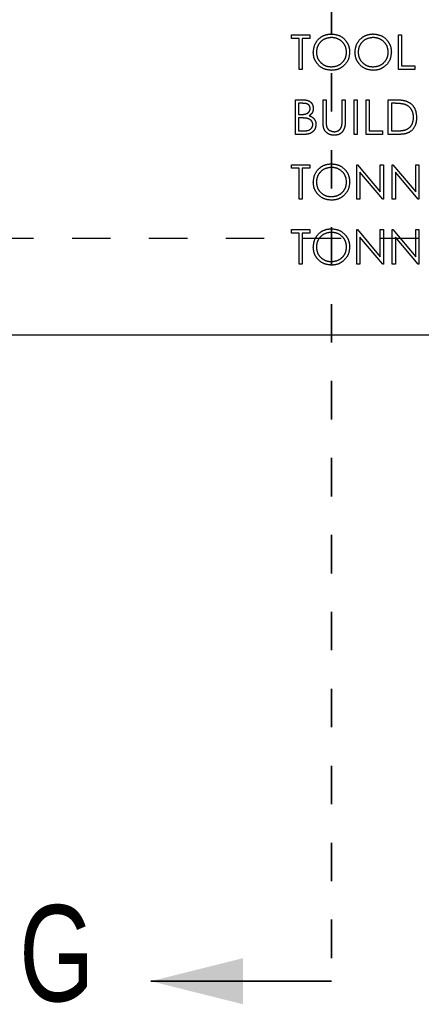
# Model space of a CAD drawing. Header units: inches. Extents: x 1880 to 2363, y -453 to -54.
# Tile 488 of 656: x 1901.94 to 1902.99, y -129.7 to -127.14. Entities that reach past the tile are written whole.
import ezdxf

# ---------------------------------------------------------------- set-up
doc = ezdxf.new("R2010")
doc.units = ezdxf.units.IN
doc.header["$LTSCALE"] = 0.5
doc.header["$MEASUREMENT"] = 0
doc.linetypes.add('HIDDEN', pattern=[0.225, 0.15, -0.075])
doc.linetypes.add('PHANTOM', pattern=[0.25, 0.125, -0.025, 0.025, -0.025, 0.025, -0.025])
doc.layers.add('SID-M-H', color=4, linetype='HIDDEN')
doc.layers.add('SID-M-S', color=105, linetype='Continuous')
doc.styles.add('SLDTEXTSTYLE0', font='TXT', dxfattribs={"width": 0.595745})

msp = doc.modelspace()

# ---------------------------------------------------------------- linework, layer by layer
at = {"color": 7, "linetype": 'PHANTOM', "lineweight": 35}
msp.add_line((1902.75267, -112.27932), (1902.75267, -129.63932), dxfattribs=at)
at = {"color": 7, "linetype": 'Continuous', "lineweight": 35}
msp.add_line((1902.75267, -129.63932), (1902.28267, -129.63932), dxfattribs=at)
msp.add_solid([(1902.28267, -129.63932), (1902.52267, -129.69932), (1902.52267, -129.57932)], dxfattribs=at)
at = {"layer": 'SID-M-H'}
for p, q in [((1902.64857, -127.17972), (1902.69587, -127.17972)), ((1902.64857, -127.18895), (1902.64857, -127.17972)), ((1902.69587, -127.17972), (1902.69587, -127.18895)), ((1902.92664, -127.26972), (1902.92664, -127.17972)), ((1902.92664, -127.17972), (1902.93472, -127.17972)), ((1902.93472, -127.17972), (1902.93472, -127.26049)), ((1902.66818, -127.18895), (1902.64857, -127.18895)), ((1902.66818, -127.26972), (1902.66818, -127.18895)), ((1902.67626, -127.18895), (1902.67626, -127.26972)), ((1902.69587, -127.18895), (1902.67626, -127.18895)), ((1902.67626, -127.26972), (1902.66818, -127.26972)), ((1902.96934, -127.26972), (1902.92664, -127.26972)), ((1902.93472, -127.26049), (1902.96934, -127.26049)), ((1902.96934, -127.26049), (1902.96934, -127.26972)), ((1902.65895, -127.34847), (1902.67651, -127.34847)), ((1902.65895, -127.43847), (1902.65895, -127.34847)), ((1902.66703, -127.3577), (1902.66703, -127.38655)), ((1902.67799, -127.3577), (1902.66703, -127.3577)), ((1902.73049, -127.34847), (1902.73857, -127.34847)), ((1902.73049, -127.40283), (1902.73049, -127.34847)), ((1902.73857, -127.34847), (1902.73857, -127.4024)), ((1902.7801, -127.34847), (1902.78818, -127.34847)), ((1902.7801, -127.4024), (1902.7801, -127.34847)), ((1902.78818, -127.34847), (1902.78818, -127.40283)), ((1902.81126, -127.34847), (1902.81934, -127.34847)), ((1902.81126, -127.43847), (1902.81126, -127.34847)), ((1902.81934, -127.34847), (1902.81934, -127.43847)), ((1902.84241, -127.34847), (1902.85049, -127.34847)), ((1902.84241, -127.43847), (1902.84241, -127.34847)), ((1902.85049, -127.34847), (1902.85049, -127.42924)), ((1902.9001, -127.34847), (1902.91828, -127.34847)), ((1902.9001, -127.43847), (1902.9001, -127.34847)), ((1902.90818, -127.3577), (1902.90818, -127.42924)), ((1902.91451, -127.3577), (1902.90818, -127.3577)), ((1902.66703, -127.38655), (1902.67245, -127.38655)), ((1902.67238, -127.39578), (1902.66703, -127.39578)), ((1902.66703, -127.39578), (1902.66703, -127.42924)), ((1902.66703, -127.42924), (1902.67853, -127.42924)), ((1902.85049, -127.42924), (1902.8851, -127.42924)), ((1902.8851, -127.42924), (1902.8851, -127.43847)), ((1902.90818, -127.42924), (1902.91851, -127.42924)), ((1902.68329, -127.43847), (1902.65895, -127.43847)), ((1902.81934, -127.43847), (1902.81126, -127.43847)), ((1902.8851, -127.43847), (1902.84241, -127.43847)), ((1902.928, -127.43847), (1902.9001, -127.43847)), ((1902.64857, -127.51722), (1902.69587, -127.51722)), ((1902.64857, -127.52645), (1902.64857, -127.51722)), ((1902.66818, -127.52645), (1902.64857, -127.52645)), ((1902.66818, -127.60722), (1902.66818, -127.52645)), ((1902.67626, -127.52645), (1902.67626, -127.60722)), ((1902.69587, -127.52645), (1902.67626, -127.52645)), ((1902.69587, -127.51722), (1902.69587, -127.52645)), ((1902.81818, -127.51722), (1902.81988, -127.51722)), ((1902.81818, -127.60722), (1902.81818, -127.51722)), ((1902.81988, -127.51722), (1902.87934, -127.58806)), ((1902.88557, -127.60722), (1902.82626, -127.53655)), ((1902.82626, -127.53655), (1902.82626, -127.60722)), ((1902.87934, -127.58806), (1902.87934, -127.51722)), ((1902.87934, -127.51722), (1902.88741, -127.51722)), ((1902.88741, -127.51722), (1902.88741, -127.60722)), ((1902.91049, -127.51722), (1902.91218, -127.51722)), ((1902.91049, -127.60722), (1902.91049, -127.51722)), ((1902.91218, -127.51722), (1902.97164, -127.58806)), ((1902.97788, -127.60722), (1902.91857, -127.53655)), ((1902.91857, -127.53655), (1902.91857, -127.60722)), ((1902.97164, -127.51722), (1902.97972, -127.51722)), ((1902.97164, -127.58806), (1902.97164, -127.51722)), ((1902.97972, -127.51722), (1902.97972, -127.60722)), ((1902.67626, -127.60722), (1902.66818, -127.60722)), ((1902.82626, -127.60722), (1902.81818, -127.60722)), ((1902.88741, -127.60722), (1902.88557, -127.60722)), ((1902.91857, -127.60722), (1902.91049, -127.60722)), ((1902.97972, -127.60722), (1902.97788, -127.60722)), ((1902.64857, -127.68597), (1902.69587, -127.68597)), ((1902.64857, -127.6952), (1902.64857, -127.68597)), ((1902.69587, -127.68597), (1902.69587, -127.6952)), ((1902.81818, -127.68597), (1902.81988, -127.68597)), ((1902.81818, -127.77597), (1902.81818, -127.68597)), ((1902.81988, -127.68597), (1902.87934, -127.75681)), ((1902.87934, -127.68597), (1902.88741, -127.68597)), ((1902.87934, -127.75681), (1902.87934, -127.68597)), ((1902.88741, -127.68597), (1902.88741, -127.77597)), ((1902.91049, -127.68597), (1902.91218, -127.68597)), ((1902.91049, -127.77597), (1902.91049, -127.68597)), ((1902.91218, -127.68597), (1902.97164, -127.75681)), ((1902.97164, -127.68597), (1902.97972, -127.68597)), ((1902.97164, -127.75681), (1902.97164, -127.68597)), ((1902.97972, -127.68597), (1902.97972, -127.77597)), ((1910.17767, -127.70932), (1897.67767, -127.70932)), ((1902.66818, -127.6952), (1902.64857, -127.6952)), ((1902.66818, -127.77597), (1902.66818, -127.6952)), ((1902.67626, -127.6952), (1902.67626, -127.77597)), ((1902.69587, -127.6952), (1902.67626, -127.6952)), ((1902.88557, -127.77597), (1902.82626, -127.7053)), ((1902.82626, -127.7053), (1902.82626, -127.77597)), ((1902.97788, -127.77597), (1902.91857, -127.7053)), ((1902.91857, -127.7053), (1902.91857, -127.77597)), ((1902.67626, -127.77597), (1902.66818, -127.77597)), ((1902.82626, -127.77597), (1902.81818, -127.77597)), ((1902.88741, -127.77597), (1902.88557, -127.77597)), ((1902.91857, -127.77597), (1902.91049, -127.77597)), ((1902.97972, -127.77597), (1902.97788, -127.77597))]:
    msp.add_line(p, q, dxfattribs=at)
for points, knots in [([(1902.7051, -127.22512), (1902.70594, -127.21817), (1902.7076, -127.20429), (1902.71992, -127.18847), (1902.73546, -127.17905), (1902.74638, -127.17796), (1902.75184, -127.17741)], [0, 0, 0, 0, 0.279731, 0.5593268, 0.7796805, 1, 1, 1, 1]), ([(1902.75184, -127.17741), (1902.75889, -127.17815), (1902.77299, -127.17963), (1902.78876, -127.19241), (1902.79833, -127.20809), (1902.79926, -127.21915), (1902.79972, -127.22469)], [0, 0, 0, 0, 0.2797673, 0.5593585, 0.7795711, 1, 1, 1, 1]), ([(1902.81357, -127.22512), (1902.8144, -127.21817), (1902.81606, -127.20429), (1902.82838, -127.18847), (1902.84393, -127.17905), (1902.85484, -127.17796), (1902.8603, -127.17741)], [0, 0, 0, 0, 0.279731, 0.5593268, 0.7796805, 1, 1, 1, 1]), ([(1902.8603, -127.17741), (1902.86735, -127.17815), (1902.88145, -127.17963), (1902.89722, -127.19241), (1902.90679, -127.20809), (1902.90772, -127.21915), (1902.90818, -127.22469)], [0, 0, 0, 0, 0.2797673, 0.55935845, 0.7795711, 1, 1, 1, 1]), ([(1902.75223, -127.18664), (1902.74655, -127.18738), (1902.73519, -127.18886), (1902.72219, -127.19888), (1902.71441, -127.21163), (1902.71359, -127.2206), (1902.71318, -127.22508)], [0, 0, 0, 0, 0.27962705, 0.55934953, 0.77963023, 1, 1, 1, 1]), ([(1902.79164, -127.22467), (1902.79095, -127.21895), (1902.78957, -127.20753), (1902.77862, -127.19513), (1902.76565, -127.18797), (1902.7567, -127.18709), (1902.75223, -127.18664)], [0, 0, 0, 0, 0.279468, 0.5588703, 0.7795158, 1, 1, 1, 1]), ([(1902.86069, -127.18664), (1902.85501, -127.18738), (1902.84365, -127.18886), (1902.83065, -127.19888), (1902.82287, -127.21163), (1902.82205, -127.2206), (1902.82164, -127.22508)], [0, 0, 0, 0, 0.2796271, 0.5593495, 0.7796302, 1, 1, 1, 1]), ([(1902.9001, -127.22467), (1902.89941, -127.21895), (1902.89803, -127.20753), (1902.88708, -127.19513), (1902.87411, -127.18797), (1902.86516, -127.18709), (1902.86069, -127.18664)], [0, 0, 0, 0, 0.279468, 0.5588703, 0.7795158, 1, 1, 1, 1]), ([(1902.75256, -127.27203), (1902.74558, -127.27126), (1902.73163, -127.26971), (1902.71612, -127.25699), (1902.70656, -127.24154), (1902.70559, -127.23059), (1902.7051, -127.22512)], [0, 0, 0, 0, 0.27966329, 0.55935394, 0.77963639, 1, 1, 1, 1]), ([(1902.71318, -127.22508), (1902.71387, -127.23075), (1902.71525, -127.2421), (1902.72612, -127.25433), (1902.73888, -127.2617), (1902.74778, -127.26243), (1902.75223, -127.2628)], [0, 0, 0, 0, 0.279416, 0.5590765, 0.779478, 1, 1, 1, 1]), ([(1902.75223, -127.2628), (1902.75795, -127.26215), (1902.76937, -127.26085), (1902.78261, -127.25099), (1902.7904, -127.23816), (1902.79123, -127.22917), (1902.79164, -127.22467)], [0, 0, 0, 0, 0.27982967, 0.55938902, 0.77965383, 1, 1, 1, 1]), ([(1902.79972, -127.22469), (1902.79893, -127.23167), (1902.79735, -127.24564), (1902.78453, -127.26112), (1902.76901, -127.27063), (1902.75804, -127.27156), (1902.75256, -127.27203)], [0, 0, 0, 0, 0.2796304, 0.5593429, 0.7795972, 1, 1, 1, 1]), ([(1902.86102, -127.27203), (1902.85404, -127.27126), (1902.8401, -127.26971), (1902.82458, -127.25699), (1902.81502, -127.24154), (1902.81405, -127.23059), (1902.81357, -127.22512)], [0, 0, 0, 0, 0.2796633, 0.5593539, 0.7796364, 1, 1, 1, 1]), ([(1902.82164, -127.22508), (1902.82233, -127.23075), (1902.82371, -127.2421), (1902.83459, -127.25433), (1902.84734, -127.2617), (1902.85624, -127.26243), (1902.86069, -127.2628)], [0, 0, 0, 0, 0.279416, 0.5590765, 0.779478, 1, 1, 1, 1]), ([(1902.86069, -127.2628), (1902.86641, -127.26215), (1902.87784, -127.26085), (1902.89108, -127.25099), (1902.89886, -127.23816), (1902.89969, -127.22917), (1902.9001, -127.22467)], [0, 0, 0, 0, 0.2798297, 0.559389, 0.7796538, 1, 1, 1, 1]), ([(1902.90818, -127.22469), (1902.90739, -127.23167), (1902.90581, -127.24564), (1902.89299, -127.26112), (1902.87747, -127.27063), (1902.8665, -127.27156), (1902.86102, -127.27203)], [0, 0, 0, 0, 0.27963036, 0.55934292, 0.77959724, 1, 1, 1, 1]), ([(1902.67651, -127.34847), (1902.68037, -127.34855), (1902.68804, -127.34872), (1902.69818, -127.3533), (1902.70409, -127.36172), (1902.70477, -127.36775), (1902.7051, -127.37077)], [0, 0, 0, 0, 0.2813174, 0.559922, 0.7799345, 1, 1, 1, 1]), ([(1902.69703, -127.37094), (1902.69677, -127.36872), (1902.69637, -127.36539), (1902.69353, -127.36195), (1902.68815, -127.35811), (1902.6825, -127.35788), (1902.67799, -127.3577)], [0, 0, 0, 0, 0.2492836, 0.3749253, 0.5006447, 1, 1, 1, 1]), ([(1902.94217, -127.36023), (1902.93704, -127.35932), (1902.92789, -127.35771), (1902.9186, -127.35771), (1902.91451, -127.3577)], [0, 0, 0, 0, 0.5595421, 1, 1, 1, 1]), ([(1902.91828, -127.34847), (1902.92369, -127.34848), (1902.93334, -127.34849), (1902.94271, -127.35073), (1902.94684, -127.35172)], [0, 0, 0, 0, 0.5604447, 1, 1, 1, 1]), ([(1902.94684, -127.35172), (1902.95142, -127.35394), (1902.96058, -127.35838), (1902.97171, -127.37355), (1902.9731, -127.38663), (1902.97395, -127.39461)], [0, 0, 0, 0, 0.2802641, 0.5607148, 1, 1, 1, 1]), ([(1902.67245, -127.38655), (1902.67811, -127.38653), (1902.68518, -127.38652), (1902.69215, -127.38196), (1902.69485, -127.37882), (1902.6967, -127.37506), (1902.69692, -127.37231), (1902.69703, -127.37094)], [0, 0, 0, 0, 0.4986071, 0.6240085, 0.7494012, 0.8747358, 1, 1, 1, 1]), ([(1902.7051, -127.37077), (1902.70495, -127.3729), (1902.70465, -127.37714), (1902.70168, -127.38436), (1902.69734, -127.38781), (1902.6947, -127.38992)], [0, 0, 0, 0, 0.2808667, 0.5615271, 1, 1, 1, 1]), ([(1902.96587, -127.39459), (1902.96558, -127.39038), (1902.965, -127.38196), (1902.95942, -127.37136), (1902.95146, -127.36378), (1902.94527, -127.36141), (1902.94217, -127.36023)], [0, 0, 0, 0, 0.2801784, 0.5597646, 0.7797967, 1, 1, 1, 1]), ([(1902.68922, -127.39684), (1902.68609, -127.39646), (1902.6805, -127.39576), (1902.67486, -127.39577), (1902.67238, -127.39578)], [0, 0, 0, 0, 0.559734, 1, 1, 1, 1]), ([(1902.70395, -127.41292), (1902.70368, -127.41072), (1902.70314, -127.4063), (1902.69793, -127.39988), (1902.69252, -127.39799), (1902.68922, -127.39684)], [0, 0, 0, 0, 0.2799437, 0.5604286, 1, 1, 1, 1]), ([(1902.6947, -127.38992), (1902.6974, -127.39101), (1902.70278, -127.3932), (1902.70845, -127.39923), (1902.71153, -127.4061), (1902.71186, -127.41065), (1902.71203, -127.41292)], [0, 0, 0, 0, 0.2803823, 0.5596055, 0.7797648, 1, 1, 1, 1]), ([(1902.73209, -127.4218), (1902.73152, -127.41828), (1902.73049, -127.412), (1902.73049, -127.40563), (1902.73049, -127.40283)], [0, 0, 0, 0, 0.5594986, 1, 1, 1, 1]), ([(1902.73857, -127.4024), (1902.73856, -127.40463), (1902.73854, -127.40863), (1902.73881, -127.41261), (1902.73893, -127.41437)], [0, 0, 0, 0, 0.5601244, 1, 1, 1, 1]), ([(1902.78818, -127.40283), (1902.78811, -127.40784), (1902.78795, -127.41782), (1902.78252, -127.4311), (1902.77205, -127.43951), (1902.76416, -127.44036), (1902.76022, -127.44078)], [0, 0, 0, 0, 0.2816547, 0.5601107, 0.7800798, 1, 1, 1, 1]), ([(1902.77918, -127.41637), (1902.77953, -127.41377), (1902.78013, -127.40913), (1902.78011, -127.40446), (1902.7801, -127.4024)], [0, 0, 0, 0, 0.5596244, 1, 1, 1, 1]), ([(1902.97395, -127.39461), (1902.97329, -127.40136), (1902.97198, -127.41486), (1902.96032, -127.43096), (1902.94393, -127.43799), (1902.93332, -127.43831), (1902.928, -127.43847)], [0, 0, 0, 0, 0.280124, 0.5592478, 0.7788365, 1, 1, 1, 1]), ([(1902.94424, -127.42695), (1902.94783, -127.42538), (1902.95502, -127.42223), (1902.96408, -127.41085), (1902.96519, -127.40075), (1902.96587, -127.39459)], [0, 0, 0, 0, 0.2805364, 0.5610151, 1, 1, 1, 1]), ([(1902.67853, -127.42924), (1902.68441, -127.42923), (1902.69323, -127.42922), (1902.70099, -127.42232), (1902.70358, -127.41719), (1902.70383, -127.41435), (1902.70395, -127.41292)], [0, 0, 0, 0, 0.49936022, 0.74873595, 0.8743989, 1, 1, 1, 1]), ([(1902.71203, -127.41292), (1902.71149, -127.41696), (1902.71043, -127.42503), (1902.70233, -127.43359), (1902.6928, -127.43793), (1902.68646, -127.43829), (1902.68329, -127.43847)], [0, 0, 0, 0, 0.2791411, 0.5586537, 0.779059, 1, 1, 1, 1]), ([(1902.76022, -127.44078), (1902.7568, -127.44055), (1902.74997, -127.44008), (1902.74136, -127.43561), (1902.73505, -127.42931), (1902.73308, -127.4243), (1902.73209, -127.4218)], [0, 0, 0, 0, 0.28022079, 0.5599142, 0.77995189, 1, 1, 1, 1]), ([(1902.73893, -127.41437), (1902.7395, -127.41712), (1902.74064, -127.42261), (1902.74835, -127.42969), (1902.75544, -127.43084), (1902.75977, -127.43155)], [0, 0, 0, 0, 0.2810568, 0.5608207, 1, 1, 1, 1]), ([(1902.75977, -127.43155), (1902.76225, -127.43128), (1902.76721, -127.43075), (1902.77321, -127.42694), (1902.77731, -127.42193), (1902.77856, -127.41822), (1902.77918, -127.41637)], [0, 0, 0, 0, 0.2797867, 0.5593768, 0.7795688, 1, 1, 1, 1]), ([(1902.91851, -127.42924), (1902.92336, -127.42925), (1902.93201, -127.42928), (1902.94051, -127.42766), (1902.94424, -127.42695)], [0, 0, 0, 0, 0.5604262, 1, 1, 1, 1]), ([(1902.7051, -127.56262), (1902.70594, -127.55567), (1902.7076, -127.54179), (1902.71992, -127.52597), (1902.73546, -127.51655), (1902.74638, -127.51546), (1902.75184, -127.51491)], [0, 0, 0, 0, 0.279731, 0.5593268, 0.7796805, 1, 1, 1, 1]), ([(1902.75223, -127.52414), (1902.74655, -127.52488), (1902.73519, -127.52636), (1902.72219, -127.53638), (1902.71441, -127.54913), (1902.71359, -127.5581), (1902.71318, -127.56258)], [0, 0, 0, 0, 0.2796271, 0.5593495, 0.7796302, 1, 1, 1, 1]), ([(1902.75184, -127.51491), (1902.75889, -127.51565), (1902.77299, -127.51713), (1902.78876, -127.52991), (1902.79833, -127.54559), (1902.79926, -127.55665), (1902.79972, -127.56219)], [0, 0, 0, 0, 0.2797673, 0.55935845, 0.7795711, 1, 1, 1, 1]), ([(1902.79164, -127.56217), (1902.79095, -127.55645), (1902.78957, -127.54503), (1902.77862, -127.53263), (1902.76565, -127.52547), (1902.7567, -127.52459), (1902.75223, -127.52414)], [0, 0, 0, 0, 0.279468, 0.5588703, 0.7795158, 1, 1, 1, 1]), ([(1902.75256, -127.60953), (1902.74558, -127.60876), (1902.73163, -127.60721), (1902.71612, -127.59449), (1902.70656, -127.57904), (1902.70559, -127.56809), (1902.7051, -127.56262)], [0, 0, 0, 0, 0.2796633, 0.5593539, 0.7796364, 1, 1, 1, 1]), ([(1902.71318, -127.56258), (1902.71387, -127.56825), (1902.71525, -127.5796), (1902.72612, -127.59183), (1902.73888, -127.5992), (1902.74778, -127.59993), (1902.75223, -127.6003)], [0, 0, 0, 0, 0.279416, 0.5590765, 0.779478, 1, 1, 1, 1]), ([(1902.75223, -127.6003), (1902.75795, -127.59965), (1902.76937, -127.59835), (1902.78261, -127.58849), (1902.7904, -127.57566), (1902.79123, -127.56667), (1902.79164, -127.56217)], [0, 0, 0, 0, 0.2798297, 0.559389, 0.7796538, 1, 1, 1, 1]), ([(1902.79972, -127.56219), (1902.79893, -127.56917), (1902.79735, -127.58314), (1902.78453, -127.59862), (1902.76901, -127.60813), (1902.75804, -127.60906), (1902.75256, -127.60953)], [0, 0, 0, 0, 0.2796304, 0.5593429, 0.7795972, 1, 1, 1, 1]), ([(1902.7051, -127.73137), (1902.70594, -127.72442), (1902.7076, -127.71054), (1902.71992, -127.69472), (1902.73546, -127.6853), (1902.74638, -127.68421), (1902.75184, -127.68366)], [0, 0, 0, 0, 0.279731, 0.5593268, 0.7796805, 1, 1, 1, 1]), ([(1902.75184, -127.68366), (1902.75889, -127.6844), (1902.77299, -127.68588), (1902.78876, -127.69866), (1902.79833, -127.71434), (1902.79926, -127.7254), (1902.79972, -127.73094)], [0, 0, 0, 0, 0.2797673, 0.55935845, 0.7795711, 1, 1, 1, 1]), ([(1902.75223, -127.69289), (1902.74655, -127.69363), (1902.73519, -127.69511), (1902.72219, -127.70513), (1902.71441, -127.71788), (1902.71359, -127.72685), (1902.71318, -127.73133)], [0, 0, 0, 0, 0.2796271, 0.5593495, 0.7796302, 1, 1, 1, 1]), ([(1902.79164, -127.73092), (1902.79095, -127.7252), (1902.78957, -127.71378), (1902.77862, -127.70138), (1902.76565, -127.69422), (1902.7567, -127.69334), (1902.75223, -127.69289)], [0, 0, 0, 0, 0.279468, 0.5588703, 0.7795158, 1, 1, 1, 1]), ([(1902.75256, -127.77828), (1902.74558, -127.77751), (1902.73163, -127.77596), (1902.71612, -127.76324), (1902.70656, -127.74779), (1902.70559, -127.73684), (1902.7051, -127.73137)], [0, 0, 0, 0, 0.2796633, 0.5593539, 0.7796364, 1, 1, 1, 1]), ([(1902.71318, -127.73133), (1902.71387, -127.737), (1902.71525, -127.74835), (1902.72612, -127.76058), (1902.73888, -127.76795), (1902.74778, -127.76868), (1902.75223, -127.76905)], [0, 0, 0, 0, 0.279416, 0.5590765, 0.779478, 1, 1, 1, 1]), ([(1902.75223, -127.76905), (1902.75795, -127.7684), (1902.76937, -127.7671), (1902.78261, -127.75724), (1902.7904, -127.74441), (1902.79123, -127.73542), (1902.79164, -127.73092)], [0, 0, 0, 0, 0.27982967, 0.55938902, 0.77965383, 1, 1, 1, 1]), ([(1902.79972, -127.73094), (1902.79893, -127.73792), (1902.79735, -127.75189), (1902.78453, -127.76737), (1902.76901, -127.77688), (1902.75804, -127.77781), (1902.75256, -127.77828)], [0, 0, 0, 0, 0.2796304, 0.5593429, 0.7795972, 1, 1, 1, 1])]:
    msp.add_open_spline(points, degree=3, knots=knots, dxfattribs=at)
at = {"layer": 'SID-M-S'}
msp.add_line((1897.67767, -127.95932), (1910.17767, -127.95932), dxfattribs=at)

# ---------------------------------------------------------------- texts
at = {"color": 7, "style": 'SLDTEXTSTYLE0', "width": 0.75}
msp.add_text('G', height=0.25, dxfattribs=at).set_placement((1901.94043, -129.69151))

doc.saveas('drawing.dxf')
